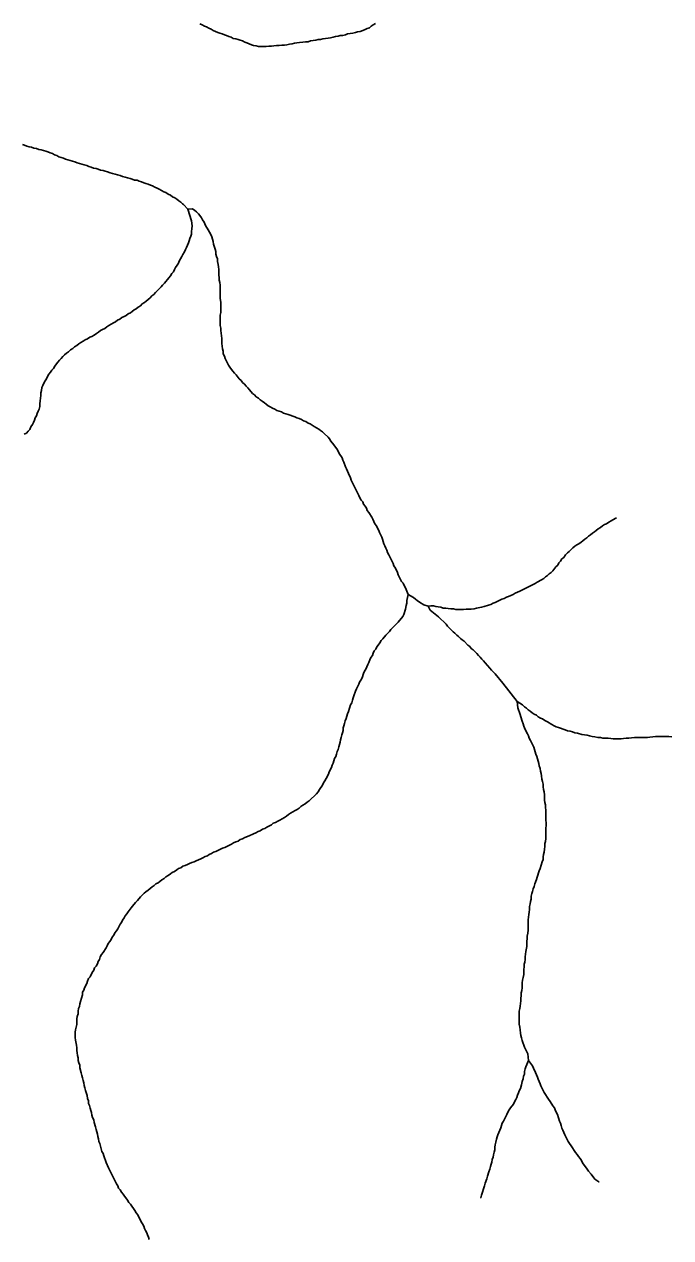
# Model space of a CAD drawing. Extents: x 652.3 to 678, y 7316.9 to 7344.9.
# Drawn here: x 655.637 to 657.027, y 7330.22 to 7332.83 of the extents above; entities that cross this region are included whole.
import ezdxf

# ---------------------------------------------------------------- set-up
doc = ezdxf.new("R2010")
doc.units = 0
doc.header["$LTSCALE"] = 0.032
doc.layers.add('7', color=7, linetype='Continuous', lineweight=25)

msp = doc.modelspace()

# ---------------------------------------------------------------- linework, layer by layer
at = {"layer": '7'}
msp.add_line((655.9789, 7332.4422), (655.9881, 7332.4321), dxfattribs=at)
for points in [[(656.0144, 7332.8308), (656.0192, 7332.8292), (656.0239, 7332.826), (656.0287, 7332.8244), (656.0335, 7332.822), (656.0383, 7332.8196), (656.043, 7332.8164), (656.0478, 7332.8149), (656.0526, 7332.8125), (656.0573, 7332.8109), (656.0621, 7332.8093), (656.0669, 7332.8077), (656.0717, 7332.8061), (656.0764, 7332.8037), (656.0812, 7332.8021), (656.086, 7332.7997), (656.0916, 7332.7989), (656.0963, 7332.7973), (656.1011, 7332.7958), (656.1059, 7332.7942), (656.1107, 7332.7918), (656.1154, 7332.7902), (656.1202, 7332.7878), (656.125, 7332.7862), (656.1298, 7332.7846), (656.1353, 7332.7838), (656.1401, 7332.7822), (656.1457, 7332.7822), (656.1512, 7332.7822), (656.1568, 7332.7822), (656.1624, 7332.783), (656.1679, 7332.783), (656.1735, 7332.7838), (656.1791, 7332.7846), (656.1847, 7332.7846), (656.1902, 7332.7854), (656.1958, 7332.7854), (656.2014, 7332.7862), (656.2069, 7332.787), (656.2125, 7332.7878), (656.2173, 7332.7894), (656.2229, 7332.7902), (656.2284, 7332.791), (656.2356, 7332.7918), (656.2412, 7332.7926), (656.2467, 7332.7926), (656.2523, 7332.7942), (656.2579, 7332.795), (656.2634, 7332.7958), (656.2682, 7332.7973), (656.2738, 7332.7973), (656.2786, 7332.7989), (656.2841, 7332.7997), (656.2897, 7332.8005), (656.2953, 7332.8013), (656.3008, 7332.8021), (656.3056, 7332.8037), (656.3112, 7332.8045), (656.3159, 7332.8061), (656.3215, 7332.8061), (656.3271, 7332.8077), (656.3319, 7332.8093), (656.3374, 7332.8101), (656.343, 7332.8109), (656.3486, 7332.8125), (656.3533, 7332.8141), (656.3589, 7332.8149), (656.3645, 7332.8164), (656.3693, 7332.8188), (656.374, 7332.8212), (656.3788, 7332.8228), (656.3828, 7332.826), (656.3868, 7332.8292), (656.3915, 7332.8316)], [(655.6325, 7332.5714), (655.6372, 7332.5698), (655.642, 7332.5682), (655.6468, 7332.5666), (655.6523, 7332.5658), (655.6571, 7332.5634), (655.6627, 7332.5626), (655.6675, 7332.561), (655.673, 7332.5602), (655.6778, 7332.5586), (655.6826, 7332.5571), (655.6874, 7332.5555), (655.6921, 7332.5539), (655.6969, 7332.5523), (655.7017, 7332.5491), (655.7065, 7332.5475), (655.7112, 7332.5451), (655.716, 7332.5435), (655.7208, 7332.5419), (655.7255, 7332.5403), (655.7303, 7332.5388), (655.7351, 7332.5372), (655.7399, 7332.5356), (655.7454, 7332.534), (655.7502, 7332.5324), (655.755, 7332.5308), (655.7606, 7332.5292), (655.7653, 7332.5276), (655.7709, 7332.526), (655.7757, 7332.5244), (655.7804, 7332.5228), (655.7852, 7332.5204), (655.7908, 7332.5197), (655.7956, 7332.5181), (655.8003, 7332.5165), (655.8059, 7332.5157), (655.8107, 7332.5141), (655.8155, 7332.5125), (655.821, 7332.5109), (655.8266, 7332.5093), (655.8322, 7332.5077), (655.8369, 7332.5061), (655.8425, 7332.5045), (655.8481, 7332.5029), (655.8537, 7332.5014), (655.8584, 7332.4998), (655.864, 7332.4982), (655.8688, 7332.4966), (655.8735, 7332.495), (655.8791, 7332.495), (655.8839, 7332.4926), (655.8887, 7332.491), (655.8934, 7332.4894), (655.8982, 7332.4878), (655.903, 7332.4862), (655.9078, 7332.4838), (655.9125, 7332.4823), (655.9173, 7332.4799), (655.9221, 7332.4775), (655.9269, 7332.4751), (655.9316, 7332.4727), (655.9364, 7332.4695), (655.9412, 7332.4679), (655.946, 7332.4648), (655.9507, 7332.4624), (655.9555, 7332.4592), (655.9603, 7332.4568), (655.9643, 7332.4536), (655.969, 7332.4504), (655.973, 7332.4472), (655.977, 7332.4441), (655.9789, 7332.4422)], [(655.9881, 7332.4321), (655.9961, 7332.4075), (655.9977, 7332.3963), (655.9969, 7332.39), (655.9961, 7332.3844), (655.9961, 7332.3788), (655.9945, 7332.374), (655.9929, 7332.3693), (655.9913, 7332.3645), (655.9897, 7332.3597), (655.9873, 7332.3549), (655.9857, 7332.3502), (655.9834, 7332.3454), (655.981, 7332.3406), (655.9778, 7332.3351), (655.9754, 7332.3303), (655.9722, 7332.3255), (655.9698, 7332.3207), (655.9682, 7332.316), (655.965, 7332.312), (655.9619, 7332.3072), (655.9595, 7332.3024), (655.9571, 7332.2977), (655.9539, 7332.2937), (655.9507, 7332.2889), (655.9475, 7332.2849)], [(656.0709, 7332.1067), (656.0685, 7332.1115), (656.0669, 7332.1162), (656.0645, 7332.121), (656.0645, 7332.1266), (656.0629, 7332.1322), (656.0613, 7332.1433), (656.0613, 7332.1544), (656.0605, 7332.16), (656.0597, 7332.1656), (656.0589, 7332.1711), (656.0589, 7332.1767), (656.0581, 7332.1823), (656.0581, 7332.2046), (656.0589, 7332.2101), (656.0589, 7332.2324), (656.0581, 7332.2404), (656.0581, 7332.269), (656.0573, 7332.2746), (656.0558, 7332.2794), (656.0558, 7332.2849), (656.055, 7332.2913), (656.055, 7332.3024), (656.0542, 7332.308), (656.0534, 7332.3136), (656.0518, 7332.3199), (656.0518, 7332.3255), (656.0502, 7332.3303), (656.0486, 7332.3359), (656.0486, 7332.3414), (656.047, 7332.3462), (656.0438, 7332.3573), (656.043, 7332.3629), (656.0414, 7332.3677), (656.0398, 7332.3732), (656.0375, 7332.378), (656.0351, 7332.3828), (656.0319, 7332.3876), (656.0263, 7332.3971), (656.0231, 7332.4043), (656.02, 7332.4091), (656.0176, 7332.4138), (656.0144, 7332.4186), (656.0112, 7332.4226), (656.0072, 7332.4266), (656.0032, 7332.4297), (655.9985, 7332.4329), (655.9881, 7332.4321)], [(655.9475, 7332.2849), (655.9444, 7332.2809), (655.9412, 7332.277), (655.938, 7332.273), (655.934, 7332.269), (655.9308, 7332.265), (655.9269, 7332.2611), (655.9229, 7332.2571), (655.9189, 7332.2531), (655.9149, 7332.2491), (655.9109, 7332.2459), (655.907, 7332.242), (655.903, 7332.238), (655.899, 7332.2348), (655.895, 7332.2316), (655.8903, 7332.2284), (655.8863, 7332.2245), (655.8815, 7332.2213), (655.8775, 7332.2181), (655.8727, 7332.2157), (655.8688, 7332.2125), (655.8648, 7332.2093), (655.86, 7332.2069), (655.856, 7332.2038), (655.8513, 7332.2014), (655.8465, 7332.199), (655.8417, 7332.1958), (655.8369, 7332.1934), (655.833, 7332.1902), (655.8282, 7332.1879), (655.8234, 7332.1847), (655.8186, 7332.1823), (655.8139, 7332.1791), (655.8099, 7332.1759), (655.8051, 7332.1735), (655.8003, 7332.1711), (655.7964, 7332.168), (655.7916, 7332.1648), (655.7868, 7332.1616), (655.782, 7332.1584), (655.7773, 7332.1568), (655.7725, 7332.1536), (655.7677, 7332.1513), (655.7629, 7332.1481), (655.7582, 7332.1457), (655.7542, 7332.1425), (655.7494, 7332.1393), (655.7446, 7332.1361), (655.7407, 7332.1329), (655.7359, 7332.1298), (655.7319, 7332.1258), (655.7271, 7332.1226), (655.7232, 7332.1194), (655.7192, 7332.1154), (655.716, 7332.1115), (655.712, 7332.1075), (655.7088, 7332.1035), (655.7057, 7332.0995), (655.7025, 7332.0948), (655.6993, 7332.09), (655.6961, 7332.086), (655.6929, 7332.082), (655.6897, 7332.0773), (655.6866, 7332.0725), (655.6842, 7332.0677), (655.6818, 7332.0629), (655.6786, 7332.0582), (655.6762, 7332.0534), (655.6746, 7332.0486), (655.6738, 7332.0422), (655.6722, 7332.0375), (655.6722, 7332.0319), (655.6714, 7332.0255), (655.6706, 7332.02), (655.6698, 7332.0136), (655.6698, 7332.008), (655.6683, 7332.0025), (655.6667, 7331.9977), (655.6643, 7331.9929), (655.6627, 7331.9881), (655.6603, 7331.9834), (655.6587, 7331.9786), (655.6563, 7331.9738), (655.6539, 7331.969), (655.6508, 7331.9643), (655.6484, 7331.9587), (655.6452, 7331.9547), (655.6412, 7331.9507), (655.6364, 7331.9483)], [(656.4624, 7331.6038), (656.456, 7331.6181), (656.4536, 7331.6229), (656.4512, 7331.6277), (656.448, 7331.6317), (656.4409, 7331.646), (656.4393, 7331.6508), (656.4345, 7331.6603), (656.4313, 7331.6651), (656.4297, 7331.6699), (656.4226, 7331.6842), (656.4202, 7331.689), (656.4178, 7331.6937), (656.4162, 7331.6985), (656.4138, 7331.7033), (656.4122, 7331.7081), (656.4098, 7331.7128), (656.4067, 7331.7224), (656.4051, 7331.7271), (656.4003, 7331.7367), (656.3987, 7331.7415), (656.3963, 7331.7462), (656.3939, 7331.751), (656.3907, 7331.7558), (656.3884, 7331.7606), (656.386, 7331.7653), (656.3836, 7331.7701), (656.3772, 7331.7797), (656.374, 7331.7844), (656.3724, 7331.7892), (656.3693, 7331.7932), (656.3661, 7331.798), (656.3645, 7331.8027), (656.3613, 7331.8067), (656.3581, 7331.8115), (656.3557, 7331.8163), (656.3486, 7331.8306), (656.347, 7331.8354), (656.3398, 7331.8497), (656.3382, 7331.8545), (656.3335, 7331.864), (656.3319, 7331.8688), (656.3295, 7331.8736), (656.3271, 7331.8783), (656.3239, 7331.8879), (656.3215, 7331.8927), (656.3199, 7331.8974), (656.3136, 7331.907), (656.3112, 7331.9117), (656.3088, 7331.9165), (656.3056, 7331.9205), (656.3024, 7331.9253), (656.2961, 7331.9332), (656.2929, 7331.938), (656.2897, 7331.942), (656.2817, 7331.9499), (656.2778, 7331.9531), (656.2738, 7331.9563), (656.2698, 7331.9595), (656.265, 7331.9619), (656.2602, 7331.9651), (656.2555, 7331.9674), (656.2515, 7331.9706), (656.2467, 7331.9722), (656.2419, 7331.9754), (656.2372, 7331.977), (656.2324, 7331.9802), (656.2276, 7331.9818), (656.2229, 7331.9834), (656.2181, 7331.9857), (656.2038, 7331.9905), (656.199, 7331.9921), (656.1942, 7331.9937), (656.1894, 7331.9961), (656.1799, 7331.9993), (656.1751, 7332.0025), (656.1703, 7332.004), (656.1656, 7332.0072), (656.1608, 7332.0096), (656.1568, 7332.0128), (656.1528, 7332.016), (656.1481, 7332.0192), (656.1441, 7332.0223), (656.1401, 7332.0255), (656.1353, 7332.0287), (656.1313, 7332.0327), (656.1274, 7332.0359), (656.121, 7332.0438), (656.117, 7332.0478), (656.1138, 7332.0518), (656.1099, 7332.0558), (656.1059, 7332.0597), (656.1027, 7332.0637), (656.0987, 7332.0677), (656.0924, 7332.0757), (656.0884, 7332.0796), (656.0852, 7332.0836), (656.082, 7332.0876), (656.0788, 7332.0924), (656.0756, 7332.0971), (656.0709, 7332.1067)], [(656.5053, 7331.5784), (656.5109, 7331.5792), (656.5165, 7331.5792), (656.5212, 7331.5776), (656.5268, 7331.5768), (656.5324, 7331.576), (656.5371, 7331.5744), (656.5427, 7331.5744), (656.5483, 7331.5736), (656.5539, 7331.5728), (656.5594, 7331.5728), (656.5642, 7331.5712), (656.5809, 7331.5712), (656.5865, 7331.572), (656.5976, 7331.572), (656.604, 7331.5728), (656.6088, 7331.5744), (656.6199, 7331.576), (656.6255, 7331.5776), (656.635, 7331.5807), (656.6398, 7331.5823), (656.6446, 7331.5847), (656.6493, 7331.5863), (656.6589, 7331.5911), (656.6637, 7331.5935), (656.6684, 7331.5951), (656.6732, 7331.5975), (656.678, 7331.599), (656.6875, 7331.6038), (656.6923, 7331.6062), (656.7019, 7331.611), (656.7066, 7331.6126), (656.7353, 7331.6269), (656.7393, 7331.6301), (656.7488, 7331.6348), (656.7536, 7331.638), (656.7576, 7331.6412), (656.7615, 7331.6444), (656.7655, 7331.6476), (656.7695, 7331.6508), (656.7735, 7331.6547), (656.7798, 7331.6627), (656.7838, 7331.6667), (656.7862, 7331.6715), (656.7894, 7331.6754), (656.7926, 7331.6802), (656.7965, 7331.6834), (656.8005, 7331.689), (656.8045, 7331.6929), (656.8085, 7331.6961), (656.8164, 7331.7041), (656.8204, 7331.7073), (656.8244, 7331.7104), (656.8292, 7331.7128), (656.8339, 7331.716), (656.8379, 7331.7192), (656.8419, 7331.7224), (656.8459, 7331.7256), (656.8499, 7331.7287), (656.8538, 7331.7319), (656.8586, 7331.7351), (656.8626, 7331.7383), (656.8666, 7331.7415), (656.8705, 7331.7447), (656.8753, 7331.7478), (656.8801, 7331.751), (656.8841, 7331.7542), (656.8888, 7331.7558), (656.8936, 7331.759), (656.8984, 7331.7622), (656.9071, 7331.7669), (656.9099, 7331.7685), (656.9103, 7331.7686)], [(656.4624, 7331.6038), (656.4592, 7331.5903), (656.4592, 7331.5847), (656.4576, 7331.5799), (656.456, 7331.572), (656.4528, 7331.5608), (656.4504, 7331.5561), (656.4409, 7331.5441), (656.4369, 7331.5402), (656.4329, 7331.5362), (656.425, 7331.5282), (656.4218, 7331.5242), (656.4138, 7331.5163), (656.4075, 7331.5083), (656.4043, 7331.5044), (656.4011, 7331.4996), (656.3979, 7331.4948), (656.3947, 7331.4908), (656.3923, 7331.4861), (656.3892, 7331.4821), (656.3868, 7331.4773), (656.3852, 7331.4725), (656.382, 7331.4678), (656.3796, 7331.463), (656.3772, 7331.4574), (656.3756, 7331.4526), (656.3709, 7331.4431), (656.3685, 7331.4383), (656.3661, 7331.4335), (656.3629, 7331.424), (656.3605, 7331.4192), (656.3573, 7331.4152), (656.3557, 7331.4105), (656.351, 7331.4009), (656.3486, 7331.3953), (656.3454, 7331.3858), (656.3438, 7331.381), (656.3422, 7331.3762), (656.3406, 7331.3707), (656.3382, 7331.3659), (656.3335, 7331.3516), (656.3319, 7331.3468), (656.3303, 7331.342), (656.3287, 7331.3365), (656.3263, 7331.3317)], [(656.4624, 7331.6038), (656.4735, 7331.5967), (656.4775, 7331.5935), (656.4815, 7331.5903), (656.4862, 7331.5871), (656.4958, 7331.5815), (656.5053, 7331.5784)], [(656.6963, 7331.3731), (656.6653, 7331.4129), (656.6493, 7331.4327), (656.6414, 7331.4407), (656.6374, 7331.4447), (656.6279, 7331.4566), (656.6239, 7331.4606), (656.6207, 7331.4646), (656.6167, 7331.4685), (656.6135, 7331.4725), (656.6096, 7331.4765), (656.6016, 7331.4845), (656.5976, 7331.4876), (656.5944, 7331.4916), (656.5905, 7331.4948), (656.5825, 7331.5028), (656.5785, 7331.5059), (656.5745, 7331.5091), (656.5706, 7331.5131), (656.5666, 7331.5163), (656.5626, 7331.5203), (656.5586, 7331.5235), (656.5547, 7331.5274), (656.5467, 7331.5354), (656.5435, 7331.5394), (656.5276, 7331.5553), (656.5165, 7331.564), (656.5095, 7331.5698), (656.5053, 7331.5784)], [(656.6963, 7331.3731), (656.6979, 7331.3595), (656.7027, 7331.3452), (656.7042, 7331.3404), (656.7074, 7331.3309), (656.709, 7331.3253), (656.7106, 7331.3206), (656.7138, 7331.3134), (656.7186, 7331.3038)], [(656.6963, 7331.3731), (656.7082, 7331.3659), (656.7122, 7331.3619), (656.7162, 7331.3587), (656.7202, 7331.3556), (656.7241, 7331.3524), (656.7289, 7331.3492), (656.7329, 7331.346), (656.7377, 7331.3436), (656.7416, 7331.3404), (656.7464, 7331.3373), (656.7512, 7331.3357), (656.756, 7331.3325), (656.7615, 7331.3293), (656.7711, 7331.3237), (656.7759, 7331.3213), (656.7806, 7331.319), (656.7854, 7331.3174), (656.7997, 7331.3126), (656.8045, 7331.3102), (656.8101, 7331.3094), (656.8156, 7331.3078), (656.8204, 7331.3062), (656.826, 7331.3054), (656.8355, 7331.3023), (656.8467, 7331.3007), (656.8522, 7331.2991), (656.8578, 7331.2983), (656.8634, 7331.2975), (656.8697, 7331.2959), (656.8753, 7331.2959), (656.8809, 7331.2943), (656.892, 7331.2943), (656.8976, 7331.2935), (656.9032, 7331.2927), (656.9199, 7331.2927), (656.9254, 7331.2935), (656.931, 7331.2943), (656.9366, 7331.2943), (656.9422, 7331.2951), (656.9485, 7331.2959), (656.9764, 7331.2959), (656.9819, 7331.2967), (656.9883, 7331.2975), (656.9939, 7331.2983), (657.0225, 7331.2983), (657.0289, 7331.2975)], [(656.3263, 7331.3317), (656.3255, 7331.3261), (656.3239, 7331.3213), (656.3223, 7331.3166), (656.3223, 7331.311), (656.3207, 7331.3062), (656.3191, 7331.3015), (656.3183, 7331.2959), (656.3167, 7331.2911), (656.3159, 7331.2855), (656.3144, 7331.2808), (656.3128, 7331.276), (656.3112, 7331.2704), (656.3096, 7331.2656), (656.308, 7331.2601), (656.3064, 7331.2553), (656.304, 7331.2505), (656.3008, 7331.241), (656.2984, 7331.2362), (656.2969, 7331.2314), (656.2921, 7331.2219), (656.2905, 7331.2171), (656.2857, 7331.2076), (656.2825, 7331.2028), (656.2801, 7331.198), (656.2778, 7331.1932), (656.2714, 7331.1837), (656.2682, 7331.1789), (656.265, 7331.1749), (656.261, 7331.171), (656.2531, 7331.163), (656.2491, 7331.1598), (656.2451, 7331.1566), (656.2404, 7331.1535), (656.2356, 7331.1503), (656.2316, 7331.1471), (656.2276, 7331.1439), (656.2236, 7331.1407), (656.2189, 7331.1391), (656.2141, 7331.136), (656.2093, 7331.1328), (656.2046, 7331.1304), (656.2006, 7331.1264), (656.1958, 7331.124), (656.191, 7331.1208), (656.1863, 7331.1177), (656.1815, 7331.1161), (656.1767, 7331.1129), (656.1719, 7331.1113), (656.1679, 7331.1081), (656.1584, 7331.1033), (656.1536, 7331.1001), (656.1489, 7331.0986), (656.1441, 7331.0954), (656.1393, 7331.0938), (656.1345, 7331.0906), (656.1298, 7331.089), (656.1202, 7331.0842), (656.1107, 7331.081), (656.1059, 7331.0779), (656.1011, 7331.0763), (656.0963, 7331.0731), (656.0916, 7331.0715), (656.0868, 7331.0691), (656.082, 7331.0667), (656.0677, 7331.0596), (656.0629, 7331.058), (656.0486, 7331.0508), (656.0438, 7331.0492), (656.039, 7331.046), (656.0343, 7331.0444), (656.0303, 7331.0413), (656.0255, 7331.0397), (656.0207, 7331.0373), (656.016, 7331.0349), (656.0112, 7331.0325), (656.0064, 7331.0309), (656.0017, 7331.0285), (655.9969, 7331.0269), (655.9921, 7331.0246), (655.9873, 7331.023), (655.9826, 7331.0206), (655.9778, 7331.019), (655.973, 7331.0158), (655.9682, 7331.0142), (655.9643, 7331.011), (655.9595, 7331.0078), (655.9547, 7331.0055), (655.9507, 7331.0023), (655.946, 7330.9991), (655.9412, 7330.9959), (655.9372, 7330.9927), (655.9324, 7330.9895), (655.9284, 7330.9864), (655.9245, 7330.9832), (655.9197, 7330.9808), (655.9157, 7330.9776), (655.9117, 7330.9744), (655.907, 7330.9712), (655.903, 7330.9673), (655.8982, 7330.9641)], [(656.7186, 7331.3038), (656.721, 7331.2991), (656.7225, 7331.2943), (656.7249, 7331.2895), (656.7321, 7331.2752), (656.7337, 7331.2704), (656.7353, 7331.2649), (656.7369, 7331.2601), (656.7385, 7331.2553), (656.74, 7331.2497), (656.7416, 7331.245), (656.7432, 7331.2402), (656.744, 7331.2346), (656.7456, 7331.229), (656.7464, 7331.2235), (656.748, 7331.2187), (656.7488, 7331.2131), (656.7496, 7331.206), (656.7512, 7331.2012), (656.752, 7331.1956), (656.752, 7331.1901), (656.7528, 7331.1837), (656.7544, 7331.1789), (656.7552, 7331.1726), (656.7552, 7331.1614), (656.756, 7331.1558), (656.7576, 7331.1511), (656.7576, 7331.1455), (656.7584, 7331.1399), (656.7584, 7331.1177), (656.7591, 7331.1121), (656.7591, 7331.1065), (656.7584, 7331.1009), (656.7584, 7331.0787), (656.7576, 7331.0723), (656.756, 7331.0675), (656.756, 7331.0612), (656.7552, 7331.0556), (656.7544, 7331.0492), (656.7528, 7331.0444), (656.752, 7331.0389), (656.752, 7331.0333), (656.7504, 7331.0285), (656.7456, 7331.0142), (656.744, 7331.0094), (656.7393, 7330.9951), (656.7377, 7330.9903), (656.7345, 7330.9808), (656.7329, 7330.9752), (656.7305, 7330.9704), (656.7297, 7330.9649), (656.7281, 7330.9601), (656.7265, 7330.9545), (656.7265, 7330.9482), (656.7249, 7330.9434), (656.7241, 7330.9378), (656.7233, 7330.9323), (656.7233, 7330.9259), (656.7225, 7330.9203), (656.7217, 7330.9148), (656.721, 7330.9092), (656.7202, 7330.9036), (656.7202, 7330.8813), (656.7194, 7330.875), (656.7178, 7330.8686), (656.7178, 7330.863), (656.717, 7330.8575), (656.717, 7330.8463), (656.7154, 7330.8352), (656.7146, 7330.8296), (656.7138, 7330.824), (656.7138, 7330.8185), (656.713, 7330.8129), (656.7114, 7330.8081), (656.7114, 7330.8026), (656.7106, 7330.797), (656.7106, 7330.7858), (656.709, 7330.7795), (656.7082, 7330.7739), (656.7074, 7330.7683), (656.7074, 7330.7572), (656.7066, 7330.7516), (656.705, 7330.7469), (656.705, 7330.7405), (656.7042, 7330.7349), (656.7042, 7330.7294), (656.7034, 7330.7238), (656.7027, 7330.7182), (656.7019, 7330.7126), (656.7011, 7330.7071), (656.7011, 7330.6792), (656.7019, 7330.6729), (656.7027, 7330.6673), (656.7034, 7330.6601), (656.7042, 7330.6546), (656.7058, 7330.6498), (656.7074, 7330.6442), (656.7122, 7330.6299), (656.7146, 7330.6251), (656.7194, 7330.6156), (656.721, 7330.6012)], [(655.8982, 7330.9641), (655.8942, 7330.9609), (655.8863, 7330.9529), (655.8799, 7330.945), (655.8759, 7330.941), (655.8696, 7330.9331), (655.8664, 7330.9291), (655.86, 7330.9211), (655.8568, 7330.9163), (655.8537, 7330.9124), (655.8513, 7330.9076), (655.8481, 7330.9028), (655.8457, 7330.898), (655.8425, 7330.8941), (655.8377, 7330.8845), (655.8346, 7330.8797), (655.8314, 7330.8758), (655.829, 7330.871), (655.8258, 7330.8662), (655.8234, 7330.8614), (655.8202, 7330.8567), (655.8171, 7330.8527), (655.8147, 7330.8479), (655.8123, 7330.8431), (655.8059, 7330.8336), (655.8027, 7330.8288), (655.7995, 7330.824), (655.798, 7330.8185), (655.7956, 7330.8137), (655.794, 7330.8089), (655.7908, 7330.8041), (655.7876, 7330.8002), (655.786, 7330.7954), (655.7828, 7330.7906), (655.7781, 7330.7811), (655.7749, 7330.7771), (655.7725, 7330.7715), (655.7709, 7330.7668), (655.7661, 7330.7572), (655.7645, 7330.7524), (655.7621, 7330.7477), (655.7621, 7330.7421), (655.7574, 7330.7278), (655.7558, 7330.723), (655.755, 7330.7174), (655.7534, 7330.7126), (655.7526, 7330.7071), (655.7526, 7330.7015), (655.7502, 7330.6959), (655.7494, 7330.6904), (655.7494, 7330.6784), (655.7478, 7330.6729), (655.747, 7330.6673), (655.7462, 7330.6617), (655.7462, 7330.6506), (655.747, 7330.645), (655.7486, 7330.6339), (655.7494, 7330.6283), (655.7494, 7330.6227), (655.7502, 7330.6172), (655.751, 7330.6116), (655.7526, 7330.6068), (655.7526, 7330.6012), (655.7542, 7330.5957), (655.7558, 7330.5909), (655.7558, 7330.5853), (655.759, 7330.5742), (655.7606, 7330.5686), (655.7621, 7330.5639), (655.7629, 7330.5583), (655.7645, 7330.5527), (655.7653, 7330.5471), (655.7669, 7330.5424), (655.7685, 7330.5368), (655.7701, 7330.5304), (655.7717, 7330.5257), (655.7725, 7330.5193), (655.7749, 7330.5145), (655.7749, 7330.5089), (655.7765, 7330.5042), (655.7781, 7330.4986), (655.7797, 7330.4938), (655.7812, 7330.4891), (655.782, 7330.4835), (655.7836, 7330.4787), (655.786, 7330.4731), (655.7868, 7330.4676), (655.79, 7330.458), (655.7908, 7330.4525), (655.7924, 7330.4477), (655.794, 7330.4429), (655.7948, 7330.4373), (655.7964, 7330.4326), (655.7972, 7330.427), (655.7988, 7330.4222), (655.8019, 7330.4111), (655.8035, 7330.4055), (655.8059, 7330.4007), (655.8075, 7330.396), (655.8123, 7330.3816), (655.8178, 7330.3705)], [(656.721, 7330.6012), (656.7154, 7330.5877), (656.7138, 7330.5829), (656.7122, 7330.5774), (656.7122, 7330.5718), (656.7098, 7330.567), (656.709, 7330.5615), (656.7074, 7330.5559), (656.7058, 7330.5487), (656.7034, 7330.5408), (656.7011, 7330.536), (656.6995, 7330.5312), (656.6971, 7330.5265), (656.6955, 7330.5217), (656.6939, 7330.5169), (656.6907, 7330.5121), (656.6883, 7330.5074), (656.682, 7330.4994), (656.6796, 7330.4946), (656.6764, 7330.4899), (656.674, 7330.4851), (656.6668, 7330.4708), (656.6645, 7330.466), (656.6613, 7330.4564), (656.6589, 7330.4509), (656.6573, 7330.4461), (656.6549, 7330.4413), (656.6533, 7330.4365), (656.6517, 7330.4318), (656.6509, 7330.4254), (656.6493, 7330.4198), (656.6485, 7330.4143), (656.6485, 7330.4087), (656.647, 7330.4039), (656.6454, 7330.3983), (656.6446, 7330.3928), (656.643, 7330.388), (656.6422, 7330.3824), (656.6406, 7330.3777), (656.639, 7330.3729), (656.6374, 7330.3673), (656.6358, 7330.3617), (656.6326, 7330.3522), (656.631, 7330.3466), (656.6279, 7330.3371), (656.6263, 7330.3315), (656.6199, 7330.3116), (656.618, 7330.3056), (656.6177, 7330.3048)], [(656.721, 7330.6012), (656.7297, 7330.5893), (656.7313, 7330.5845), (656.7361, 7330.575), (656.7377, 7330.5702), (656.74, 7330.5654), (656.7416, 7330.5607), (656.744, 7330.5559), (656.7456, 7330.5511), (656.7472, 7330.5463), (656.752, 7330.5368), (656.7544, 7330.532), (656.7639, 7330.5177), (656.7671, 7330.5129), (656.7735, 7330.5034), (656.7767, 7330.4994), (656.7782, 7330.4946), (656.7806, 7330.4899), (656.783, 7330.4851), (656.7878, 7330.4708), (656.7894, 7330.466), (656.791, 7330.4612), (656.7926, 7330.4556), (656.795, 7330.4509), (656.7965, 7330.4461), (656.7989, 7330.4413), (656.8013, 7330.4365), (656.8061, 7330.427), (656.8093, 7330.4222), (656.8125, 7330.4174), (656.822, 7330.4031), (656.8252, 7330.3991), (656.8284, 7330.3944), (656.8316, 7330.3904), (656.8347, 7330.3856), (656.8371, 7330.3808), (656.8403, 7330.3761), (656.8435, 7330.3721), (656.8467, 7330.3673), (656.8499, 7330.3633), (656.8554, 7330.3562), (656.8634, 7330.3458), (656.8721, 7330.3403), (656.8725, 7330.3401)], [(655.8178, 7330.3705), (655.8346, 7330.3355), (655.8377, 7330.3315), (655.8393, 7330.3267), (655.8425, 7330.3228), (655.8457, 7330.318), (655.8489, 7330.3132), (655.8521, 7330.3092), (655.8552, 7330.3053), (655.8584, 7330.3005), (655.8616, 7330.2957), (655.8648, 7330.2917), (655.868, 7330.2877), (655.8712, 7330.283), (655.8743, 7330.2782), (655.8775, 7330.2734), (655.8807, 7330.2687), (655.8831, 7330.2639), (655.8855, 7330.2591), (655.8879, 7330.2543), (655.8911, 7330.2496), (655.8934, 7330.2448), (655.895, 7330.24), (655.8974, 7330.2352), (655.8998, 7330.2305), (655.9014, 7330.2257), (655.9038, 7330.2209), (655.9054, 7330.2161)]]:
    msp.add_lwpolyline(points, dxfattribs=at)

doc.saveas('drawing.dxf')
